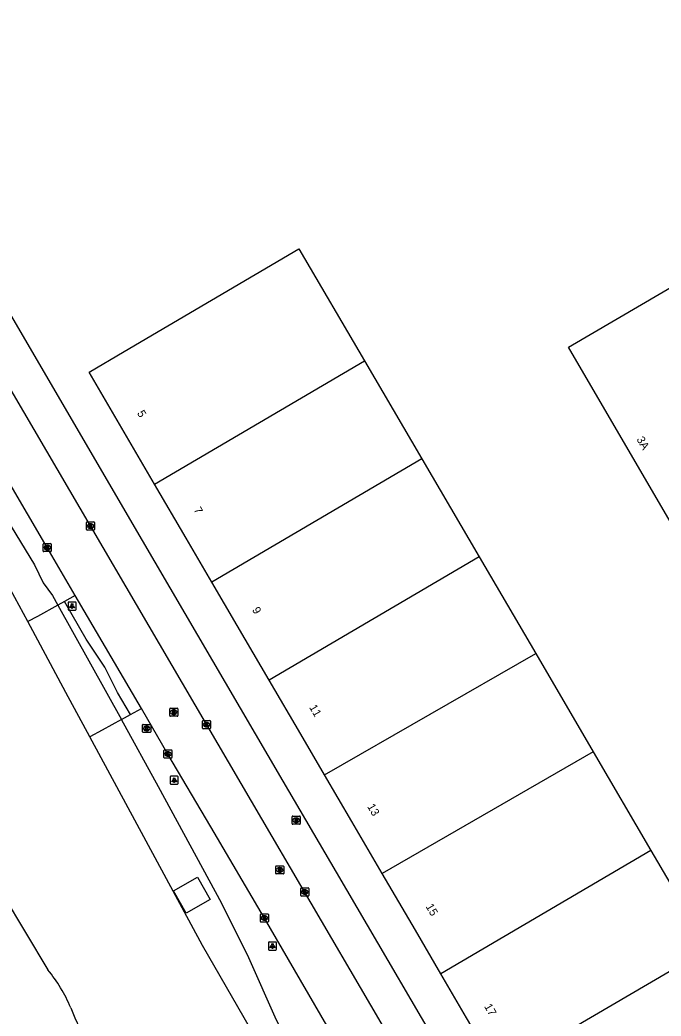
# Model space of a CAD drawing. Extents: x 157692 to 159670, y 381454 to 383289.
# Drawn here: x 159196.9 to 159275.9, y 382541 to 382663.9 of the extents above; entities that cross this region are included whole.
import ezdxf

# ---------------------------------------------------------------- set-up
doc = ezdxf.new("R2010")
doc.units = 0
for name, color, linetype in [('IMGEO_Brandkraan', 7, 'Continuous'), ('IMGEO_Grasland_overig', 7, 'Continuous'), ('IMGEO_Groenvoorziening', 7, 'Continuous'), ('IMGEO_Kolk', 7, 'Continuous'), ('IMGEO_Lichtpunt', 7, 'Continuous'), ('IMGEO_Oever', 7, 'Continuous'), ('IMGEO_Pand', 7, 'Continuous'), ('IMGEO_Pand_nummerreeks', 7, 'Continuous'), ('IMGEO_Parkeervlak_open', 7, 'Continuous'), ('IMGEO_Rijbaan_lokaal_open', 7, 'Continuous'), ('IMGEO_Rioolput', 7, 'Continuous'), ('IMGEO_Waterloop', 7, 'Continuous')]:
    doc.layers.add(name, color=color, linetype=linetype)

msp = doc.modelspace()

# ---------------------------------------------------------------- linework, layer by layer
at = {"layer": 'IMGEO_Brandkraan'}
for p, q in [((159230.47, 382564.74), (159230.47, 382565.59)), ((159230.54, 382565.66), (159231.39, 382565.66)), ((159231.39, 382564.66), (159230.54, 382564.66)), ((159230.95, 382565.44), (159230.98, 382565.44)), ((159230.98, 382564.88), (159230.95, 382564.88)), ((159231.47, 382565.59), (159231.47, 382564.74))]:
    msp.add_line(p, q, dxfattribs=at)
for points in [[(159230.47, 382564.74), (159230.47, 382565.59)], [(159230.54, 382565.66), (159231.39, 382565.66)], [(159231.39, 382564.66), (159230.54, 382564.66)], [(159230.81, 382565.36), (159230.81, 382564.96), (159231.03, 382564.96)], [(159231.04, 382565.36), (159230.81, 382565.36)], [(159230.99, 382565.28), (159230.94, 382565.28), (159230.94, 382565.2)], [(159230.94, 382565.2), (159230.99, 382565.2)], [(159231, 382565.13), (159230.94, 382565.13), (159230.94, 382565.05)], [(159230.94, 382565.05), (159231, 382565.05)], [(159231.47, 382565.59), (159231.47, 382564.74)]]:
    msp.add_lwpolyline(points, dxfattribs=at)
for centre, radius, start, end in [((159230.54, 382565.59), 0.0765, 91.552, 178.448), ((159230.54, 382565.59), 0.0765, 91.552, 178.448), ((159230.54, 382564.74), 0.0765, 181.552, 268.448), ((159230.54, 382564.74), 0.0765, 181.552, 268.448), ((159230.99, 382565.24), 0.0379, 267.8285, 90.9355), ((159231, 382565.09), 0.0404, 269.8759, 90.5077), ((159231.03, 382565.21), 0.251, 268.6676, 293.5347), ((159231.05, 382565.22), 0.145, 59.4692, 91.5367), ((159231.07, 382565.26), 0.0922, 285.5137, 58.1501), ((159231.08, 382565.07), 0.105, 301.3115, 78.989), ((159231.39, 382565.59), 0.0765, 1.552, 88.448), ((159231.39, 382565.59), 0.0765, 1.552, 88.448), ((159231.39, 382564.74), 0.0765, 271.552, 358.448), ((159231.39, 382564.74), 0.0765, 271.552, 358.448)]:
    msp.add_arc(centre, radius, start, end, dxfattribs=at)
for centre, major_axis, ratio, start_param, end_param in [((159230.95, 382565.16), (-0.387, 0.002), 0.722429, 4.712389, 7.853982), ((159230.98, 382565.16), (-0.39, 0.002), 0.717154, 1.570796, 4.712389)]:
    msp.add_ellipse(centre, major_axis=major_axis, ratio=ratio, start_param=start_param, end_param=end_param, dxfattribs=at)
at = {"layer": 'IMGEO_Grasland_overig'}
for points in [[(159188.77, 382613.66), (159189.51, 382612.4), (159192.91, 382606.12), (159198.69, 382596.68), (159199.78, 382594.46), (159200.91, 382592.89), (159201.58, 382591.69)], [(159203.73, 382592.88), (159202.42, 382592.16)], [(159202.42, 382592.16), (159201.58, 382591.69)]]:
    msp.add_lwpolyline(points, dxfattribs=at)
at = {"layer": 'IMGEO_Groenvoorziening'}
for points in [[(159210.56, 382578.2), (159208.96, 382580.91), (159207.36, 382584.05), (159205.07, 382587.5), (159202.42, 382592.16)], [(159209.42, 382577.57), (159210.56, 382578.2)], [(159210.56, 382578.2), (159211.89, 382578.93)], [(159266.19, 382475.02), (159264.04, 382479.16), (159262.09, 382483.4), (159251.6, 382500), (159248.71, 382504.57), (159247.24, 382506.91), (159237.61, 382523.74), (159233.36, 382531.55), (159228.56, 382540.51), (159225.14, 382548.21), (159221.8, 382554.91), (159214.01, 382569.3), (159209.42, 382577.57)]]:
    msp.add_lwpolyline(points, dxfattribs=at)
at = {"layer": 'IMGEO_Kolk'}
for p, q in [((159205.12, 382601.02), (159205.12, 382601.87)), ((159205.19, 382601.95), (159206.05, 382601.95)), ((159205.61, 382601.72), (159205.63, 382601.72)), ((159206.12, 382601.87), (159206.12, 382601.02)), ((159206.05, 382600.94), (159205.19, 382600.94)), ((159205.63, 382601.17), (159205.6, 382601.17)), ((159199.78, 382598.36), (159199.78, 382599.22)), ((159199.85, 382599.29), (159200.71, 382599.29)), ((159200.27, 382599.07), (159200.29, 382599.07)), ((159200.78, 382599.22), (159200.78, 382598.36)), ((159200.71, 382598.29), (159199.85, 382598.29)), ((159200.29, 382598.51), (159200.26, 382598.51)), ((159219.42, 382576.53), (159219.42, 382577.38)), ((159219.49, 382577.45), (159220.34, 382577.45)), ((159219.91, 382577.23), (159219.93, 382577.23)), ((159220.42, 382577.38), (159220.42, 382576.53)), ((159220.34, 382576.45), (159219.49, 382576.45)), ((159219.93, 382576.67), (159219.9, 382576.67)), ((159214.66, 382572.9), (159214.66, 382573.75)), ((159214.73, 382573.83), (159215.59, 382573.83)), ((159215.15, 382573.61), (159215.17, 382573.61)), ((159215.66, 382573.75), (159215.66, 382572.9)), ((159215.59, 382572.83), (159214.73, 382572.83)), ((159215.17, 382573.05), (159215.14, 382573.05)), ((159231.53, 382555.89), (159231.53, 382556.74)), ((159231.61, 382556.81), (159232.46, 382556.81)), ((159232.02, 382556.59), (159232.04, 382556.59)), ((159232.04, 382556.03), (159232.02, 382556.03)), ((159232.53, 382556.74), (159232.53, 382555.89)), ((159232.46, 382555.81), (159231.61, 382555.81)), ((159226.63, 382553.6), (159227.48, 382553.6)), ((159226.56, 382552.67), (159226.56, 382553.53)), ((159227.48, 382552.6), (159226.63, 382552.6)), ((159227.07, 382552.82), (159227.04, 382552.82)), ((159227.05, 382553.38), (159227.07, 382553.38)), ((159227.56, 382553.53), (159227.56, 382552.67))]:
    msp.add_line(p, q, dxfattribs=at)
for points in [[(159205.12, 382601.02), (159205.12, 382601.87)], [(159205.19, 382601.95), (159206.05, 382601.95)], [(159205.44, 382601.64), (159205.56, 382601.64), (159205.56, 382601.49), (159205.69, 382601.64), (159205.86, 382601.64), (159205.71, 382601.49), (159205.86, 382601.24), (159205.71, 382601.24), (159205.63, 382601.41), (159205.56, 382601.34), (159205.56, 382601.24), (159205.44, 382601.24), (159205.44, 382601.64)], [(159206.12, 382601.87), (159206.12, 382601.02)], [(159206.05, 382600.94), (159205.19, 382600.94)], [(159199.78, 382598.36), (159199.78, 382599.22)], [(159199.85, 382599.29), (159200.71, 382599.29)], [(159200.78, 382599.22), (159200.78, 382598.36)], [(159200.71, 382598.29), (159199.85, 382598.29)], [(159200.1, 382598.99), (159200.22, 382598.99), (159200.22, 382598.84), (159200.35, 382598.99), (159200.52, 382598.99), (159200.37, 382598.84), (159200.52, 382598.59), (159200.37, 382598.59), (159200.29, 382598.75), (159200.22, 382598.69), (159200.22, 382598.59), (159200.1, 382598.59), (159200.1, 382598.99)], [(159219.42, 382576.53), (159219.42, 382577.38)], [(159219.49, 382577.45), (159220.34, 382577.45)], [(159219.74, 382577.15), (159219.86, 382577.15), (159219.86, 382577), (159219.99, 382577.15), (159220.16, 382577.15), (159220.01, 382577), (159220.16, 382576.75), (159220.01, 382576.75), (159219.93, 382576.92), (159219.86, 382576.85), (159219.86, 382576.75), (159219.74, 382576.75), (159219.74, 382577.15)], [(159220.42, 382577.38), (159220.42, 382576.53)], [(159220.34, 382576.45), (159219.49, 382576.45)], [(159214.66, 382572.9), (159214.66, 382573.75)], [(159214.73, 382573.83), (159215.59, 382573.83)], [(159214.98, 382573.53), (159215.1, 382573.53), (159215.1, 382573.37), (159215.23, 382573.53), (159215.4, 382573.53), (159215.25, 382573.38), (159215.4, 382573.13), (159215.25, 382573.13), (159215.17, 382573.29), (159215.1, 382573.22), (159215.1, 382573.13), (159214.98, 382573.13), (159214.98, 382573.53)], [(159215.66, 382573.75), (159215.66, 382572.9)], [(159215.59, 382572.83), (159214.73, 382572.83)], [(159231.53, 382555.89), (159231.53, 382556.74)], [(159231.61, 382556.81), (159232.46, 382556.81)], [(159231.85, 382556.51), (159231.98, 382556.51), (159231.98, 382556.36), (159232.1, 382556.51), (159232.27, 382556.51), (159232.12, 382556.36), (159232.28, 382556.11), (159232.12, 382556.11), (159232.04, 382556.28), (159231.98, 382556.21), (159231.98, 382556.11), (159231.85, 382556.11), (159231.85, 382556.51)], [(159232.53, 382556.74), (159232.53, 382555.89)], [(159232.46, 382555.81), (159231.61, 382555.81)], [(159226.63, 382553.6), (159227.48, 382553.6)], [(159226.56, 382552.67), (159226.56, 382553.53)], [(159227.48, 382552.6), (159226.63, 382552.6)], [(159226.88, 382553.3), (159227, 382553.3), (159227, 382553.15), (159227.13, 382553.3), (159227.3, 382553.3), (159227.15, 382553.15), (159227.3, 382552.9), (159227.15, 382552.9), (159227.07, 382553.06), (159227, 382553), (159227, 382552.9), (159226.88, 382552.9), (159226.88, 382553.3)], [(159227.56, 382553.53), (159227.56, 382552.67)]]:
    msp.add_lwpolyline(points, dxfattribs=at)
for centre, start, end in [((159205.19, 382601.87), 91.552, 178.448), ((159205.19, 382601.87), 91.552, 178.448), ((159206.04, 382601.87), 1.552, 88.448), ((159206.04, 382601.87), 1.552, 88.448), ((159205.19, 382601.02), 181.552, 268.448), ((159205.19, 382601.02), 181.552, 268.448), ((159206.04, 382601.02), 271.552, 358.448), ((159206.04, 382601.02), 271.552, 358.448), ((159199.85, 382599.21), 91.552, 178.448), ((159199.85, 382599.21), 91.552, 178.448), ((159200.7, 382599.21), 1.552, 88.448), ((159200.7, 382599.21), 1.552, 88.448), ((159199.85, 382598.37), 181.552, 268.448), ((159199.85, 382598.37), 181.552, 268.448), ((159200.7, 382598.37), 271.552, 358.448), ((159200.7, 382598.37), 271.552, 358.448), ((159219.49, 382577.38), 91.552, 178.448), ((159219.49, 382577.38), 91.552, 178.448), ((159220.34, 382577.38), 1.552, 88.448), ((159220.34, 382577.38), 1.552, 88.448), ((159219.49, 382576.53), 181.552, 268.448), ((159219.49, 382576.53), 181.552, 268.448), ((159220.34, 382576.53), 271.552, 358.448), ((159220.34, 382576.53), 271.552, 358.448), ((159214.74, 382573.75), 91.552, 178.448), ((159214.74, 382573.75), 91.552, 178.448), ((159215.58, 382573.75), 1.552, 88.448), ((159215.58, 382573.75), 1.552, 88.448), ((159214.74, 382572.9), 181.552, 268.448), ((159214.74, 382572.9), 181.552, 268.448), ((159215.58, 382572.9), 271.552, 358.448), ((159215.58, 382572.9), 271.552, 358.448), ((159231.61, 382556.74), 91.552, 178.448), ((159231.61, 382556.74), 91.552, 178.448), ((159232.46, 382556.74), 1.552, 88.448), ((159232.46, 382556.74), 1.552, 88.448), ((159231.61, 382555.89), 181.552, 268.448), ((159231.61, 382555.89), 181.552, 268.448), ((159232.46, 382555.89), 271.552, 358.448), ((159232.46, 382555.89), 271.552, 358.448), ((159226.63, 382553.52), 91.552, 178.448), ((159226.63, 382553.52), 91.552, 178.448), ((159227.48, 382553.52), 1.552, 88.448), ((159227.48, 382553.52), 1.552, 88.448), ((159226.63, 382552.67), 181.552, 268.448), ((159226.63, 382552.67), 181.552, 268.448), ((159227.48, 382552.67), 271.552, 358.448), ((159227.48, 382552.67), 271.552, 358.448)]:
    msp.add_arc(centre, 0.0765, start, end, dxfattribs=at)
for centre, major_axis, ratio, start_param, end_param in [((159205.61, 382601.44), (-0.387, 0.002), 0.722429, 4.712389, 7.853982), ((159205.63, 382601.44), (-0.39, 0.002), 0.717154, 1.570796, 4.712389), ((159200.27, 382598.79), (-0.387, 0.002), 0.722429, 4.712389, 7.853982), ((159200.29, 382598.79), (-0.39, 0.002), 0.717154, 1.570796, 4.712389), ((159219.9, 382576.95), (-0.387, 0.002), 0.722429, 4.712389, 7.853982), ((159219.93, 382576.95), (-0.39, 0.002), 0.717154, 1.570796, 4.712389), ((159215.15, 382573.33), (-0.387, 0.002), 0.722429, 4.712389, 7.853982), ((159215.17, 382573.33), (-0.39, 0.002), 0.717154, 1.570796, 4.712389), ((159232.02, 382556.31), (-0.387, 0.002), 0.722429, 4.712389, 7.853982), ((159232.04, 382556.31), (-0.39, 0.002), 0.717154, 1.570796, 4.712389), ((159227.04, 382553.1), (-0.387, 0.002), 0.722429, 4.712389, 7.853982), ((159227.07, 382553.1), (-0.39, 0.002), 0.717154, 1.570796, 4.712389)]:
    msp.add_ellipse(centre, major_axis=major_axis, ratio=ratio, start_param=start_param, end_param=end_param, dxfattribs=at)
at = {"layer": 'IMGEO_Lichtpunt'}
for p, q in [((159202.85, 382591.98), (159202.85, 382591.17)), ((159202.85, 382591.98), (159202.85, 382591.17)), ((159203.75, 382592.07), (159202.94, 382592.07)), ((159203.75, 382592.07), (159202.94, 382592.07)), ((159203.84, 382591.17), (159203.84, 382591.98)), ((159203.84, 382591.17), (159203.84, 382591.98)), ((159202.94, 382591.08), (159203.75, 382591.08)), ((159202.94, 382591.08), (159203.75, 382591.08)), ((159215.43, 382570.51), (159215.43, 382569.7)), ((159215.43, 382570.51), (159215.43, 382569.7)), ((159216.33, 382570.6), (159215.52, 382570.6)), ((159216.33, 382570.6), (159215.52, 382570.6)), ((159215.52, 382569.6), (159216.33, 382569.6)), ((159215.52, 382569.6), (159216.33, 382569.6)), ((159216.43, 382569.7), (159216.43, 382570.51)), ((159216.43, 382569.7), (159216.43, 382570.51)), ((159227.55, 382550.05), (159227.55, 382549.24)), ((159227.55, 382550.05), (159227.55, 382549.24)), ((159228.45, 382550.14), (159227.64, 382550.14)), ((159228.45, 382550.14), (159227.64, 382550.14)), ((159228.55, 382549.24), (159228.55, 382550.05)), ((159228.55, 382549.24), (159228.55, 382550.05)), ((159227.64, 382549.15), (159228.45, 382549.15)), ((159227.64, 382549.15), (159228.45, 382549.15))]:
    msp.add_line(p, q, dxfattribs=at)
for points in [[(159203.22, 382591.64), (159203.26, 382591.62), (159203.07, 382591.35), (159203.03, 382591.38), (159203.22, 382591.64)], [(159203.43, 382591.62), (159203.47, 382591.64), (159203.66, 382591.38), (159203.62, 382591.35), (159203.43, 382591.62)], [(159203.32, 382591.6), (159203.37, 382591.6), (159203.37, 382591.27), (159203.32, 382591.27), (159203.32, 382591.6)], [(159215.8, 382570.17), (159215.84, 382570.14), (159215.65, 382569.88), (159215.62, 382569.91), (159215.8, 382570.17)], [(159215.9, 382570.12), (159215.95, 382570.12), (159215.95, 382569.8), (159215.9, 382569.8), (159215.9, 382570.12)], [(159216.01, 382570.14), (159216.05, 382570.17), (159216.24, 382569.91), (159216.2, 382569.88), (159216.01, 382570.14)], [(159227.92, 382549.71), (159227.96, 382549.69), (159227.77, 382549.42), (159227.74, 382549.45), (159227.92, 382549.71)], [(159228.02, 382549.67), (159228.07, 382549.67), (159228.07, 382549.34), (159228.02, 382549.34), (159228.02, 382549.67)], [(159228.13, 382549.69), (159228.17, 382549.71), (159228.36, 382549.45), (159228.32, 382549.42), (159228.13, 382549.69)]]:
    msp.add_lwpolyline(points, dxfattribs=at)
for centre in [(159203.35, 382591.78), (159215.93, 382570.3), (159228.05, 382549.85)]:
    msp.add_circle(centre, 0.0994, dxfattribs=at)
for centre, start, end in [((159202.94, 382591.98), 90, 180), ((159202.94, 382591.98), 90, 180), ((159203.75, 382591.98), 0, 90), ((159203.75, 382591.98), 0, 90), ((159202.94, 382591.17), 180, 270), ((159202.94, 382591.17), 180, 270), ((159203.75, 382591.17), 270, 0), ((159203.75, 382591.17), 270, 360), ((159215.52, 382570.51), 90, 180), ((159215.52, 382570.51), 90, 180), ((159215.52, 382569.7), 180, 270), ((159215.52, 382569.7), 180, 270), ((159216.33, 382570.51), 0, 90), ((159216.33, 382570.51), 0, 90), ((159216.33, 382569.7), 270, 0), ((159216.33, 382569.7), 270, 360), ((159227.64, 382550.05), 90, 180), ((159227.64, 382550.05), 90, 180), ((159228.45, 382550.05), 0, 90), ((159228.45, 382550.05), 0, 90), ((159227.64, 382549.24), 180, 270), ((159227.64, 382549.24), 180, 270), ((159228.45, 382549.24), 270, 0), ((159228.45, 382549.24), 270, 360)]:
    msp.add_arc(centre, 0.0946, start, end, dxfattribs=at)
at = {"layer": 'IMGEO_Oever'}
for points in [[(159201.58, 382591.69), (159199.07, 382590.31), (159197.89, 382589.66)], [(159201.58, 382591.69), (159209.42, 382577.57)], [(159209.42, 382577.57), (159207.05, 382576.26), (159205.55, 382575.43)]]:
    msp.add_lwpolyline(points, dxfattribs=at)
at = {"layer": 'IMGEO_Pand'}
for points in [[(159333.58, 382663.87), (159341.24, 382650.78), (159341.46, 382650.9), (159349.17, 382637.72), (159347.89, 382636.97), (159349.33, 382634.5), (159350.61, 382635.25), (159351.34, 382634.01), (159346.35, 382631.1), (159343.99, 382635.13), (159279.65, 382597.58), (159264.53, 382623.51), (159333.58, 382663.87)], [(159213.52, 382606.6), (159205.44, 382620.44), (159209.75, 382622.97), (159231.31, 382635.62), (159239.39, 382621.81)], [(159213.52, 382606.6), (159239.39, 382621.81)], [(159239.39, 382621.81), (159246.44, 382609.75)], [(159246.44, 382609.75), (159220.56, 382594.54)], [(159246.44, 382609.75), (159253.51, 382597.67)], [(159220.56, 382594.54), (159217.4, 382599.95), (159213.52, 382606.6)], [(159253.51, 382597.67), (159227.63, 382582.45)], [(159253.51, 382597.67), (159260.5, 382585.72)], [(159227.63, 382582.45), (159223.69, 382589.17), (159220.56, 382594.54)], [(159234.46, 382570.76), (159260.5, 382585.72)], [(159260.5, 382585.72), (159267.58, 382573.61)], [(159234.46, 382570.76), (159231.54, 382575.76), (159227.63, 382582.45)], [(159267.58, 382573.61), (159241.58, 382558.6)], [(159267.58, 382573.61), (159274.7, 382561.44)], [(159241.58, 382558.6), (159237.84, 382564.99), (159234.46, 382570.76)], [(159274.7, 382561.44), (159281.7, 382549.47), (159281.8, 382549.29), (159260.23, 382536.66), (159255.91, 382534.13), (159251.98, 382540.81), (159248.82, 382546.2)], [(159274.7, 382561.44), (159248.82, 382546.2)], [(159248.82, 382546.2), (159245.67, 382551.59), (159241.58, 382558.6)], [(159217.4, 382553.71), (159215.85, 382556.46), (159218.82, 382558.14), (159220.38, 382555.39), (159217.4, 382553.71)]]:
    msp.add_lwpolyline(points, dxfattribs=at)
at = {"layer": 'IMGEO_Parkeervlak_open'}
msp.add_lwpolyline([(159195.87, 382627.31), (159210.15, 382602.83), (159229.32, 382570), (159235.89, 382558.74), (159251.48, 382532.13), (159251.3, 382531.97)], dxfattribs=at)
at = {"layer": 'IMGEO_Rijbaan_lokaal_open'}
for points in [[(159247.51, 382529.78), (159225.45, 382567.53), (159191.69, 382625.24)], [(159203.73, 382592.88), (159200.28, 382598.79), (159190.83, 382614.91)], [(159211.89, 382578.93), (159203.73, 382592.88)], [(159236.98, 382536.02), (159227.06, 382553.1), (159220.44, 382564.34), (159215.16, 382573.33), (159211.89, 382578.93)]]:
    msp.add_lwpolyline(points, dxfattribs=at)
at = {"layer": 'IMGEO_Rioolput'}
for p, q in [((159215.38, 382578.06), (159215.38, 382578.91)), ((159215.46, 382578.99), (159216.31, 382578.99)), ((159215.87, 382578.77), (159215.9, 382578.77)), ((159215.89, 382578.21), (159215.87, 382578.21)), ((159216.38, 382578.91), (159216.38, 382578.06)), ((159212.04, 382576.06), (159212.04, 382576.91)), ((159212.11, 382576.98), (159212.96, 382576.98)), ((159213.04, 382576.91), (159213.04, 382576.06)), ((159216.31, 382577.99), (159215.46, 382577.99)), ((159212.96, 382575.98), (159212.11, 382575.98)), ((159212.52, 382576.76), (159212.55, 382576.76)), ((159212.55, 382576.2), (159212.52, 382576.2)), ((159228.45, 382558.61), (159228.45, 382559.47)), ((159228.52, 382559.54), (159229.37, 382559.54)), ((159229.37, 382558.54), (159228.52, 382558.54)), ((159228.93, 382559.32), (159228.96, 382559.32)), ((159228.96, 382558.76), (159228.93, 382558.76)), ((159229.45, 382559.47), (159229.45, 382558.61))]:
    msp.add_line(p, q, dxfattribs=at)
for points in [[(159215.38, 382578.06), (159215.38, 382578.91)], [(159215.46, 382578.99), (159216.31, 382578.99)], [(159215.97, 382578.68), (159215.72, 382578.69), (159215.72, 382578.29)], [(159215.72, 382578.29), (159215.84, 382578.29), (159215.84, 382578.45), (159215.86, 382578.45)], [(159215.9, 382578.61), (159215.84, 382578.61), (159215.84, 382578.52)], [(159215.84, 382578.52), (159215.9, 382578.52)], [(159215.9, 382578.42), (159215.97, 382578.29), (159216.11, 382578.29), (159216.05, 382578.41)], [(159216.38, 382578.91), (159216.38, 382578.06)], [(159212.04, 382576.06), (159212.04, 382576.91)], [(159212.11, 382576.98), (159212.96, 382576.98)], [(159213.04, 382576.91), (159213.04, 382576.06)], [(159216.31, 382577.99), (159215.46, 382577.99)], [(159212.96, 382575.98), (159212.11, 382575.98)], [(159212.62, 382576.68), (159212.37, 382576.68), (159212.37, 382576.28)], [(159212.37, 382576.28), (159212.5, 382576.28), (159212.5, 382576.45), (159212.51, 382576.45)], [(159212.55, 382576.6), (159212.5, 382576.6), (159212.5, 382576.52)], [(159212.5, 382576.52), (159212.55, 382576.52)], [(159212.55, 382576.42), (159212.63, 382576.28), (159212.76, 382576.28), (159212.7, 382576.41)], [(159228.45, 382558.61), (159228.45, 382559.47)], [(159228.52, 382559.54), (159229.37, 382559.54)], [(159229.37, 382558.54), (159228.52, 382558.54)], [(159229.04, 382559.24), (159228.78, 382559.24), (159228.78, 382558.84)], [(159228.78, 382558.84), (159228.91, 382558.84), (159228.91, 382559), (159228.92, 382559)], [(159228.96, 382559.16), (159228.91, 382559.16), (159228.91, 382559.08)], [(159228.91, 382559.08), (159228.96, 382559.08)], [(159228.96, 382558.97), (159229.04, 382558.84), (159229.18, 382558.84), (159229.11, 382558.97)], [(159229.45, 382559.47), (159229.45, 382558.61)]]:
    msp.add_lwpolyline(points, dxfattribs=at)
for centre, radius, start, end in [((159215.46, 382578.91), 0.0765, 91.552, 178.448), ((159215.46, 382578.91), 0.0765, 91.552, 178.448), ((159215.85, 382578.4), 0.0533, 26.0293, 88.6989), ((159215.9, 382578.51), 0.0964, 77.0061, 93.1865), ((159215.88, 382578.71), 0.19, 274.7715, 282.9687), ((159215.92, 382578.57), 0.0378, 276.6634, 79.6772), ((159215.97, 382578.58), 0.109, 350.3612, 89.416), ((159215.97, 382578.57), 0.112, 277.5842, 350.9817), ((159215.95, 382578.36), 0.108, 29.5134, 73.7905), ((159216.31, 382578.91), 0.0765, 1.552, 88.448), ((159216.31, 382578.91), 0.0765, 1.552, 88.448), ((159212.11, 382576.91), 0.0765, 91.552, 178.448), ((159212.11, 382576.91), 0.0765, 91.552, 178.448), ((159212.96, 382576.91), 0.0765, 1.552, 88.448), ((159212.96, 382576.91), 0.0765, 1.552, 88.448), ((159215.46, 382578.06), 0.0765, 181.552, 268.448), ((159215.46, 382578.06), 0.0765, 181.552, 268.448), ((159216.31, 382578.06), 0.0765, 271.552, 358.448), ((159216.31, 382578.06), 0.0765, 271.552, 358.448), ((159212.11, 382576.06), 0.0765, 181.552, 268.448), ((159212.11, 382576.06), 0.0765, 181.552, 268.448), ((159212.51, 382576.39), 0.0533, 26.0293, 88.6989), ((159212.56, 382576.51), 0.0964, 77.0061, 93.1865), ((159212.53, 382576.71), 0.19, 274.7715, 282.9687), ((159212.57, 382576.56), 0.0378, 276.6634, 79.6772), ((159212.62, 382576.57), 0.109, 350.3612, 89.416), ((159212.62, 382576.57), 0.112, 277.5842, 350.9817), ((159212.61, 382576.36), 0.108, 29.5134, 73.7905), ((159212.96, 382576.06), 0.0765, 271.552, 358.448), ((159212.96, 382576.06), 0.0765, 271.552, 358.448), ((159228.52, 382559.46), 0.0765, 91.552, 178.448), ((159228.52, 382559.46), 0.0765, 91.552, 178.448), ((159228.52, 382558.61), 0.0765, 181.552, 268.448), ((159228.52, 382558.61), 0.0765, 181.552, 268.448), ((159228.92, 382558.95), 0.0533, 26.0293, 88.6989), ((159228.97, 382559.06), 0.0964, 77.0061, 93.1865), ((159228.94, 382559.27), 0.19, 274.7715, 282.9687), ((159228.98, 382559.12), 0.0378, 276.6634, 79.6772), ((159229.03, 382559.13), 0.109, 350.3612, 89.416), ((159229.03, 382559.13), 0.112, 277.5842, 350.9817), ((159229.02, 382558.91), 0.108, 29.5134, 73.7905), ((159229.37, 382559.46), 0.0765, 1.552, 88.448), ((159229.37, 382559.46), 0.0765, 1.552, 88.448), ((159229.37, 382558.61), 0.0765, 271.552, 358.448), ((159229.37, 382558.61), 0.0765, 271.552, 358.448)]:
    msp.add_arc(centre, radius, start, end, dxfattribs=at)
for centre, major_axis, ratio, start_param, end_param in [((159215.87, 382578.49), (-0.387, 0.002), 0.722429, 4.712389, 7.853982), ((159215.89, 382578.49), (-0.39, 0.002), 0.717154, 1.570796, 4.712389), ((159212.52, 382576.48), (-0.387, 0.002), 0.722429, 4.712389, 7.853982), ((159212.55, 382576.48), (-0.39, 0.002), 0.717154, 1.570796, 4.712389), ((159228.93, 382559.04), (-0.387, 0.002), 0.722429, 4.712389, 7.853982), ((159228.96, 382559.04), (-0.39, 0.002), 0.717154, 1.570796, 4.712389)]:
    msp.add_ellipse(centre, major_axis=major_axis, ratio=ratio, start_param=start_param, end_param=end_param, dxfattribs=at)
at = {"layer": 'IMGEO_Waterloop'}
for points in [[(159150.83, 382630.28), (159157.15, 382623.12), (159156.24, 382622.41), (159158.52, 382618.34), (159166.89, 382604.65), (159182.16, 382577.92), (159191.38, 382561.09), (159194.21, 382557.16), (159194.83, 382555.93), (159200.37, 382546.72)], [(159197.89, 382589.66), (159195.74, 382593.64), (159193.81, 382592.59), (159185.71, 382606.24), (159187.91, 382607.48), (159185.52, 382611.7)], [(159205.55, 382575.43), (159202.59, 382580.93), (159197.89, 382589.66)], [(159247.11, 382500), (159234.82, 382522.93), (159219.4, 382549.7), (159205.55, 382575.43)]]:
    msp.add_lwpolyline(points, dxfattribs=at)
for centre, radius, start, end in [((159184.61, 382534.07), 20.21, 23.2192, 38.773), ((159226.69, 382550.72), 25.05, 200.275, 212.5293)]:
    msp.add_arc(centre, radius, start, end, dxfattribs=at)

# ---------------------------------------------------------------- texts
at = {"layer": 'IMGEO_Pand_nummerreeks'}
for s, rotation, p in [('5', 300.275, (159211.32, 382615.38)), ('3A', 300.0514, (159272.89, 382612.15)), ('7', 300.3183, (159218.29, 382603.45)), ('9', 300.3183, (159225.5, 382591.12)), ('11', 300.3183, (159232.54, 382579.09)), ('13', 300.3183, (159239.69, 382566.86)), ('15', 300.3183, (159246.9, 382554.53)), ('17', 300.3183, (159254.11, 382542.2))]:
    msp.add_text(s, height=1, rotation=rotation, dxfattribs=at).set_placement(p)

doc.saveas('drawing.dxf')
